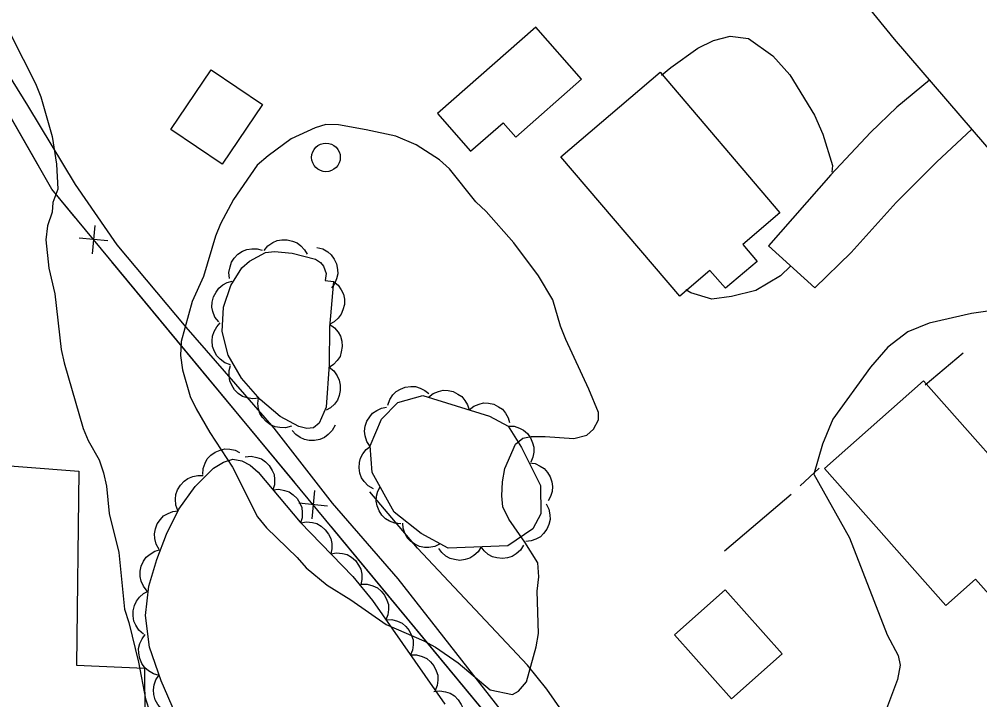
# Model space of a CAD drawing. Extents: x 282461 to 284471, y 5554090 to 5557646.
# Drawn here: x 283172.9 to 283239.8, y 5555420.3 to 5555467.7 of the extents above; entities that cross this region are included whole.
import ezdxf

# ---------------------------------------------------------------- set-up
doc = ezdxf.new("R2010")
doc.units = 0
for name, color, linetype in [('Niveau 19', 7, 'Continuous'), ('Niveau 2', 7, 'Continuous'), ('Niveau 21', 7, 'Continuous'), ('Niveau 22', 7, 'Continuous'), ('Niveau 31', 7, 'Continuous'), ('Niveau 36', 7, 'Continuous'), ('Niveau 37', 7, 'Continuous'), ('Niveau 4', 7, 'Continuous'), ('Niveau 44', 7, 'Continuous'), ('Niveau 56', 7, 'Continuous')]:
    doc.layers.add(name, color=color, linetype=linetype)

msp = doc.modelspace()

# ---------------------------------------------------------------- linework, layer by layer
at = {"layer": 'Niveau 19'}
msp.add_lwpolyline([(283236.34, 5555463.49), (283234.06, 5555461.6), (283232.22, 5555459.84), (283229.46, 5555456.89), (283225.11, 5555451.92), (283228.33, 5555449), (283230.86, 5555451.46), (283234.01, 5555454.95), (283236.82, 5555457.76), (283239.28, 5555460.07)], dxfattribs=at)
at = {"layer": 'Niveau 2'}
for points in [[(283172.3, 5555466.65), (283174.02, 5555463.25), (283174.38, 5555462.32), (283175.17, 5555459.55), (283175.48, 5555457.63), (283175.56, 5555455.89), (283175.23, 5555454.96), (283175.18, 5555454.27), (283174.84, 5555453.33), (283174.73, 5555452.35), (283174.93, 5555450.37), (283175.36, 5555448.58), (283175.81, 5555444.7), (283176, 5555443.77), (283177.33, 5555439.2), (283177.69, 5555438.34), (283178.46, 5555437.01), (283178.76, 5555436.09), (283178.95, 5555435.16), (283179.14, 5555433.25), (283179.81, 5555430.53), (283180.21, 5555426.58), (283180.51, 5555425.66), (283181.18, 5555422.88), (283181.68, 5555420.33), (283181.98, 5555419.41)], [(283220.19, 5555465.71), (283221.28, 5555466.25), (283222.44, 5555466.55), (283223.72, 5555466.39), (283225.41, 5555465.19), (283226.59, 5555463.87), (283228.31, 5555461.05), (283228.9, 5555459.72), (283229.57, 5555457.53), (283229.52, 5555457.07)], [(283217.64, 5555463.84), (283218.29, 5555464.36), (283220.19, 5555465.71)], [(283197.05, 5555460.03), (283195.13, 5555460.36), (283194.26, 5555460.4), (283193.5, 5555460.16), (283191.83, 5555459.39), (283190.22, 5555458.21), (283189.47, 5555457.56), (283187.82, 5555455.17), (283186.91, 5555453.47), (283186.57, 5555452.6), (283185.73, 5555449.8), (283184.94, 5555448.05), (283184.16, 5555445.26), (283184.12, 5555444.27), (283184.25, 5555443.29), (283184.79, 5555441.43), (283185.21, 5555440.57), (283186.16, 5555438.9), (283187.75, 5555436.48), (283189.48, 5555433.02), (283190.12, 5555432.27), (283192.24, 5555430.2), (283192.89, 5555429.46), (283194.35, 5555428.25), (283195.99, 5555427.23), (283198.45, 5555425.52), (283201.07, 5555424.38), (283201.89, 5555423.93), (283203.47, 5555422.85), (283205.7, 5555420.96), (283207.27, 5555420.63), (283207.68, 5555420.86), (283208.25, 5555421.51), (283208.92, 5555423.95), (283209.08, 5555424.88), (283208.98, 5555427.84), (283209.09, 5555428.83), (283209.02, 5555429.81), (283208.13, 5555431.26), (283207.01, 5555432.87), (283206.59, 5555433.73), (283206.52, 5555434.49), (283206.57, 5555435.47), (283206.73, 5555436.4), (283207.47, 5555438.1), (283207.99, 5555438.51), (283208.57, 5555438.63), (283209.55, 5555438.64), (283211.53, 5555438.49), (283212.45, 5555438.73), (283212.91, 5555439.14), (283213.25, 5555439.79), (283213.25, 5555440.31), (283212.59, 5555441.93), (283210.98, 5555445.39), (283210.62, 5555446.32), (283210.08, 5555448.17), (283209.07, 5555449.84), (283207.36, 5555452.14), (283205.42, 5555454.32), (283204.71, 5555455.01), (283202.88, 5555457.31), (283202.18, 5555457.94), (283200.54, 5555458.97), (283199.14, 5555459.59), (283197.05, 5555460.03)], [(283226.65, 5555450.52), (283225.95, 5555449.83), (283224.22, 5555448.82), (283222.54, 5555448.4), (283221.15, 5555448.21), (283219.69, 5555448.66), (283219.34, 5555448.86)], [(283241.87, 5555447.58), (283239.26, 5555447.2), (283236.31, 5555446.53), (283234.81, 5555445.93), (283233.43, 5555444.87), (283232.23, 5555443.46), (283229.6, 5555439.84), (283228.87, 5555438.09), (283228.26, 5555436), (283230.75, 5555431.56), (283233.38, 5555424.8), (283234.15, 5555423.36), (283234.28, 5555422.67), (283234.11, 5555421.68), (283233.05, 5555418.88), (283233.3, 5555417.32), (283233.72, 5555416.28), (283235.54, 5555414.39), (283237.13, 5555412.03), (283237.78, 5555411.34), (283238.6, 5555410.77), (283240.11, 5555410.55)]]:
    msp.add_lwpolyline(points, dxfattribs=at)
at = {"layer": 'Niveau 21'}
msp.add_lwpolyline([(283274.88, 5555406.74), (283273.9, 5555410.96), (283271.33, 5555417.41), (283270.44, 5555419.87), (283268.25, 5555424.18), (283264.71, 5555429.93), (283261.75, 5555434.13), (283258.69, 5555438.26), (283256.34, 5555441.13), (283252.11, 5555445.42), (283246.24, 5555451.72), (283241.18, 5555457.86), (283233.89, 5555466.34), (283224.23, 5555478.24), (283219.69, 5555483.52), (283211.09, 5555494.09), (283204.97, 5555500.94), (283194.85, 5555512.7), (283188.06, 5555522.14), (283183.69, 5555527.84), (283179.15, 5555533.53), (283174.62, 5555538.99), (283170.27, 5555543.29)], dxfattribs=at)
at = {"layer": 'Niveau 22'}
msp.add_lwpolyline([(283168.13, 5555470.31), (283173.46, 5555461.73), (283176.78, 5555456.21), (283179.67, 5555452.01), (283184.5, 5555446.25), (283190.62, 5555439.21), (283194.69, 5555433.98), (283199.28, 5555428.7), (283207.3, 5555418.43), (283215.01, 5555409.12), (283220.08, 5555403.32), (283221.02, 5555401.99), (283222.14, 5555400.05), (283223.03, 5555398.05)], dxfattribs=at)
at = {"layer": 'Niveau 31'}
for points in [[(283208.88, 5555467.18), (283202.03, 5555461.16), (283204.34, 5555458.53), (283206.61, 5555460.52), (283207.49, 5555459.52), (283212.07, 5555463.55), (283208.88, 5555467.18)], [(283189.83, 5555461.8), (283187.03, 5555457.63), (283183.45, 5555460.04), (283186.25, 5555464.21), (283189.83, 5555461.8)], [(283218.92, 5555448.41), (283210.63, 5555458.14), (283217.55, 5555464.04), (283225.9, 5555454.23), (283223.32, 5555452.02), (283224.32, 5555450.84), (283222.11, 5555448.97), (283221.03, 5555450.22), (283218.92, 5555448.41)], [(283235.92, 5555442.51), (283244.39, 5555432.94), (283241.84, 5555430.68), (283242.74, 5555429.66), (283240.46, 5555427.64), (283239.53, 5555428.68), (283237.46, 5555426.84), (283229.01, 5555436.4), (283235.92, 5555442.51)], [(283218.56, 5555424.79), (283222.09, 5555427.94), (283226.07, 5555423.48), (283222.53, 5555420.33), (283218.56, 5555424.79)]]:
    msp.add_lwpolyline(points, dxfattribs=at)
at = {"layer": 'Niveau 36'}
msp.add_circle((283194.258, 5555458.099), 1, dxfattribs=at)
at = {"layer": 'Niveau 37'}
for p, q in [((283178.15, 5555453.36), (283177.96, 5555451.37)), ((283179.05, 5555452.27), (283177.06, 5555452.46)), ((283193.45, 5555434.87), (283193.27, 5555432.88)), ((283194.36, 5555433.78), (283192.36, 5555433.97))]:
    msp.add_line(p, q, dxfattribs=at)
for points in [[(283100.78, 5555369.89), (283100.57, 5555369.89), (283100.63, 5555346.28), (283173.73, 5555346.94), (283201.81, 5555359.78), (283219.05, 5555360.37), (283220.76, 5555366.73), (283218.89, 5555402.92), (283208.11, 5555416.06), (283175.14, 5555455.89), (283155.65, 5555489.95), (283159.82, 5555516.27), (283171.73, 5555531.64), (283156.94, 5555544.74), (283147.78, 5555551.39), (283136.32, 5555556.46), (283123.09, 5555561.58), (283102.03, 5555568.05), (283088.84, 5555529.18), (283085.74, 5555517.46), (283078.93, 5555485.69), (283074.88, 5555465.54), (283086.05, 5555465.69)], [(283176.78, 5555453.91), (283175.14, 5555455.89), (283171.45, 5555462.33)], [(283185.71, 5555443.12), (283179.33, 5555450.82)], [(283236.04, 5555442.23), (283238.68, 5555444.47)], [(283236.04, 5555442.23), (283238.68, 5555444.47)], [(283192.09, 5555435.42), (283185.71, 5555443.12)], [(283227.32, 5555435.19), (283228.64, 5555436.42)], [(283227.32, 5555435.19), (283228.64, 5555436.42)], [(283222.04, 5555430.66), (283226.69, 5555434.6)], [(283222.04, 5555430.66), (283226.69, 5555434.6)], [(283201.01, 5555424.63), (283194.64, 5555432.34)], [(283207.39, 5555416.93), (283201.01, 5555424.63)]]:
    msp.add_lwpolyline(points, dxfattribs=at)
at = {"layer": 'Niveau 4'}
msp.add_lwpolyline([(283222.17, 5555403.44), (283217.02, 5555410.43), (283209.65, 5555421), (283208.31, 5555422.67), (283200.63, 5555430.83), (283197.32, 5555434.77)], dxfattribs=at)
at = {"layer": 'Niveau 44'}
for points in [[(283189.95, 5555451.6), (283190.21, 5555451.93), (283190.55, 5555452.16), (283190.85, 5555452.3), (283191.19, 5555452.36), (283191.56, 5555452.36), (283191.93, 5555452.26), (283192.24, 5555452.15), (283192.51, 5555451.93), (283192.76, 5555451.65), (283192.94, 5555451.34)], [(283194.78, 5555449.45), (283194.5, 5555446.25), (283194.49, 5555443.65), (283194.28, 5555440.67), (283193.78, 5555439.57), (283193.4, 5555439.24), (283192.92, 5555439.18), (283192.37, 5555439.32), (283191.06, 5555440.02), (283189.67, 5555441.2), (283188.37, 5555442.7), (283187.44, 5555444.3), (283187.03, 5555445.96), (283187.12, 5555447.65), (283187.63, 5555449.17), (283188.4, 5555450.4), (283188.92, 5555450.85), (283190.05, 5555451.46), (283190.67, 5555451.54), (283191.9, 5555451.43), (283193.52, 5555450.99), (283193.87, 5555450.77), (283194.09, 5555450.52), (283194.28, 5555449.99), (283194.21, 5555449.51), (283194.78, 5555449.45)], [(283187.54, 5555449.66), (283187.49, 5555450.07), (283187.57, 5555450.47), (283187.67, 5555450.79), (283187.86, 5555451.08), (283188.12, 5555451.35), (283188.45, 5555451.55), (283188.75, 5555451.68), (283189.1, 5555451.73), (283189.47, 5555451.72), (283189.81, 5555451.62)], [(283193.62, 5555451.82), (283194.03, 5555451.72), (283194.38, 5555451.51), (283194.63, 5555451.3), (283194.83, 5555451.01), (283194.99, 5555450.67), (283195.06, 5555450.29), (283195.08, 5555449.97), (283195, 5555449.63), (283194.85, 5555449.28), (283194.64, 5555448.99)], [(283186.78, 5555446.62), (283186.52, 5555446.96), (283186.38, 5555447.34), (283186.31, 5555447.66), (283186.33, 5555448.01), (283186.42, 5555448.37), (283186.6, 5555448.71), (283186.78, 5555448.98), (283187.06, 5555449.2), (283187.38, 5555449.37), (283187.73, 5555449.47)], [(283194.78, 5555449.45), (283195.1, 5555449.19), (283195.33, 5555448.85), (283195.48, 5555448.55), (283195.54, 5555448.21), (283195.54, 5555447.84), (283195.44, 5555447.46), (283195.33, 5555447.16), (283195.11, 5555446.88), (283194.83, 5555446.63), (283194.52, 5555446.46)], [(283187.6, 5555443.64), (283187.21, 5555443.78), (283186.89, 5555444.03), (283186.65, 5555444.26), (283186.48, 5555444.57), (283186.36, 5555444.92), (283186.33, 5555445.3), (283186.34, 5555445.63), (283186.46, 5555445.96), (283186.64, 5555446.28), (283186.88, 5555446.55)], [(283194.5, 5555446.46), (283194.85, 5555446.22), (283195.1, 5555445.91), (283195.27, 5555445.62), (283195.36, 5555445.28), (283195.39, 5555444.91), (283195.33, 5555444.53), (283195.24, 5555444.22), (283195.04, 5555443.93), (283194.79, 5555443.66), (283194.49, 5555443.45)], [(283189.57, 5555441.31), (283189.16, 5555441.26), (283188.76, 5555441.33), (283188.44, 5555441.43), (283188.15, 5555441.63), (283187.89, 5555441.89), (283187.69, 5555442.22), (283187.55, 5555442.51), (283187.5, 5555442.86), (283187.51, 5555443.23), (283187.61, 5555443.58)], [(283194.48, 5555443.46), (283194.81, 5555443.2), (283195.04, 5555442.86), (283195.19, 5555442.57), (283195.26, 5555442.22), (283195.26, 5555441.85), (283195.17, 5555441.48), (283195.06, 5555441.17), (283194.85, 5555440.89), (283194.58, 5555440.64), (283194.27, 5555440.46)], [(283198.57, 5555440.81), (283198.7, 5555441.2), (283198.93, 5555441.53), (283199.15, 5555441.77), (283199.45, 5555441.94), (283199.79, 5555442.07), (283200.17, 5555442.11), (283200.49, 5555442.11), (283200.82, 5555442.01), (283201.14, 5555441.84), (283201.42, 5555441.62)], [(283206.96, 5555439.36), (283207.9, 5555437.86), (283209.21, 5555435.21), (283209.23, 5555433.24), (283208.67, 5555432.19), (283206.94, 5555431.01), (283202.77, 5555430.84), (283200.9, 5555431.87), (283199.02, 5555433.35), (283197.48, 5555436.12), (283197.34, 5555437.97), (283198.13, 5555439.84), (283199.28, 5555441.01), (283201.01, 5555441.5), (283205.67, 5555440.04), (283206.96, 5555439.36)], [(283201.41, 5555441.37), (283201.74, 5555441.63), (283202.11, 5555441.78), (283202.42, 5555441.86), (283202.77, 5555441.84), (283203.13, 5555441.76), (283203.46, 5555441.59), (283203.73, 5555441.42), (283203.95, 5555441.15), (283204.13, 5555440.83), (283204.24, 5555440.49)], [(283191.85, 5555439.35), (283191.44, 5555439.24), (283191.04, 5555439.25), (283190.71, 5555439.3), (283190.39, 5555439.45), (283190.09, 5555439.67), (283189.84, 5555439.96), (283189.66, 5555440.23), (283189.56, 5555440.57), (283189.52, 5555440.94), (283189.56, 5555441.3)], [(283204.24, 5555440.49), (283204.56, 5555440.75), (283204.93, 5555440.89), (283205.25, 5555440.97), (283205.6, 5555440.96), (283205.95, 5555440.88), (283206.29, 5555440.71), (283206.56, 5555440.53), (283206.78, 5555440.26), (283206.96, 5555439.94), (283207.06, 5555439.6)], [(283197.33, 5555437.94), (283197.1, 5555438.29), (283196.99, 5555438.67), (283196.94, 5555439), (283196.99, 5555439.34), (283197.11, 5555439.69), (283197.31, 5555440.01), (283197.51, 5555440.26), (283197.8, 5555440.45), (283198.13, 5555440.6), (283198.48, 5555440.67)], [(283194.89, 5555439.43), (283194.7, 5555439.05), (283194.42, 5555438.76), (283194.16, 5555438.55), (283193.83, 5555438.42), (283193.47, 5555438.34), (283193.09, 5555438.36), (283192.76, 5555438.41), (283192.45, 5555438.57), (283192.15, 5555438.78), (283191.91, 5555439.05)], [(283206.96, 5555439.36), (283207.37, 5555439.35), (283207.75, 5555439.22), (283208.04, 5555439.07), (283208.3, 5555438.83), (283208.52, 5555438.54), (283208.66, 5555438.19), (283208.75, 5555437.88), (283208.74, 5555437.54), (283208.67, 5555437.18), (283208.53, 5555436.85)], [(283185.67, 5555435.97), (283185.69, 5555436.39), (283185.83, 5555436.77), (283185.98, 5555437.07), (283186.23, 5555437.32), (283186.53, 5555437.54), (283186.89, 5555437.68), (283187.2, 5555437.76), (283187.55, 5555437.75), (283187.92, 5555437.67), (283188.24, 5555437.52)], [(283197.57, 5555434.99), (283197.21, 5555435.19), (283196.93, 5555435.49), (283196.74, 5555435.75), (283196.63, 5555436.08), (283196.57, 5555436.44), (283196.6, 5555436.82), (283196.67, 5555437.13), (283196.84, 5555437.43), (283197.06, 5555437.72), (283197.34, 5555437.94)], [(283183.77, 5555419.28), (283182.76, 5555421.59), (283181.96, 5555423.93), (283181.68, 5555426.15), (283181.9, 5555428.19), (283182.46, 5555430.05), (283183.15, 5555431.82), (283184.01, 5555433.57), (283185.15, 5555435.15), (283186.43, 5555436.43), (283187.11, 5555436.84), (283187.76, 5555437.04), (283188.39, 5555436.94), (283188.98, 5555436.62), (283189.53, 5555436.14), (283192.45, 5555432.65), (283196.14, 5555428.86), (283197.51, 5555427.19), (283202.55, 5555419.97)], [(283188.63, 5555437.21), (283189.05, 5555437.25), (283189.45, 5555437.17), (283189.76, 5555437.07), (283190.05, 5555436.87), (283190.31, 5555436.6), (283190.51, 5555436.27), (283190.64, 5555435.97), (283190.68, 5555435.62), (283190.66, 5555435.25), (283190.56, 5555434.91)], [(283208.43, 5555436.79), (283208.84, 5555436.74), (283209.2, 5555436.57), (283209.48, 5555436.4), (283209.7, 5555436.13), (283209.89, 5555435.82), (283210, 5555435.46), (283210.06, 5555435.14), (283210.02, 5555434.8), (283209.91, 5555434.45), (283209.74, 5555434.14)], [(283183.93, 5555433.46), (283183.79, 5555433.85), (283183.76, 5555434.26), (283183.79, 5555434.59), (283183.92, 5555434.92), (283184.11, 5555435.24), (283184.38, 5555435.51), (283184.64, 5555435.71), (283184.97, 5555435.84), (283185.33, 5555435.91), (283185.69, 5555435.9)], [(283190.56, 5555434.91), (283190.98, 5555434.95), (283191.38, 5555434.87), (283191.69, 5555434.76), (283191.98, 5555434.56), (283192.24, 5555434.3), (283192.44, 5555433.97), (283192.57, 5555433.67), (283192.61, 5555433.32), (283192.59, 5555432.95), (283192.49, 5555432.6)], [(283199.47, 5555432.54), (283199.06, 5555432.58), (283198.69, 5555432.73), (283198.4, 5555432.89), (283198.16, 5555433.14), (283197.96, 5555433.44), (283197.83, 5555433.8), (283197.76, 5555434.11), (283197.78, 5555434.46), (283197.87, 5555434.81), (283198.03, 5555435.13)], [(283182.63, 5555430.75), (283182.42, 5555431.12), (283182.33, 5555431.51), (283182.3, 5555431.84), (283182.37, 5555432.19), (283182.5, 5555432.53), (283182.72, 5555432.84), (283182.94, 5555433.09), (283183.25, 5555433.27), (283183.59, 5555433.4), (283183.95, 5555433.45)], [(283209.6, 5555433.93), (283209.79, 5555433.56), (283209.86, 5555433.17), (283209.88, 5555432.84), (283209.8, 5555432.5), (283209.66, 5555432.17), (283209.43, 5555431.87), (283209.21, 5555431.64), (283208.9, 5555431.47), (283208.56, 5555431.35), (283208.2, 5555431.31)], [(283192.5, 5555432.6), (283192.91, 5555432.68), (283193.31, 5555432.63), (283193.63, 5555432.55), (283193.93, 5555432.37), (283194.21, 5555432.12), (283194.43, 5555431.81), (283194.59, 5555431.52), (283194.66, 5555431.17), (283194.66, 5555430.8), (283194.59, 5555430.45)], [(283202.21, 5555431.15), (283201.84, 5555430.96), (283201.44, 5555430.89), (283201.12, 5555430.88), (283200.78, 5555430.96), (283200.45, 5555431.11), (283200.15, 5555431.34), (283199.92, 5555431.57), (283199.76, 5555431.88), (283199.65, 5555432.23), (283199.61, 5555432.58)], [(283181.8, 5555427.85), (283181.53, 5555428.18), (283181.38, 5555428.55), (283181.3, 5555428.87), (283181.31, 5555429.23), (283181.38, 5555429.59), (283181.55, 5555429.93), (283181.73, 5555430.21), (283182, 5555430.43), (283182.32, 5555430.62), (283182.66, 5555430.73)], [(283205.08, 5555430.93), (283204.87, 5555430.58), (283204.57, 5555430.32), (283204.29, 5555430.14), (283203.96, 5555430.04), (283203.6, 5555429.99), (283203.23, 5555430.04), (283202.91, 5555430.11), (283202.62, 5555430.29), (283202.34, 5555430.53), (283202.13, 5555430.81)], [(283208.04, 5555431.05), (283207.82, 5555430.7), (283207.52, 5555430.44), (283207.25, 5555430.26), (283206.92, 5555430.16), (283206.56, 5555430.11), (283206.18, 5555430.16), (283205.87, 5555430.23), (283205.57, 5555430.41), (283205.29, 5555430.65), (283205.08, 5555430.93)], [(283194.59, 5555430.45), (283195, 5555430.52), (283195.41, 5555430.48), (283195.73, 5555430.39), (283196.03, 5555430.21), (283196.31, 5555429.97), (283196.53, 5555429.65), (283196.69, 5555429.37), (283196.75, 5555429.02), (283196.76, 5555428.65), (283196.69, 5555428.3)], [(283196.72, 5555428.32), (283197.14, 5555428.32), (283197.53, 5555428.21), (283197.84, 5555428.08), (283198.11, 5555427.85), (283198.34, 5555427.57), (283198.51, 5555427.22), (283198.61, 5555426.91), (283198.62, 5555426.56), (283198.57, 5555426.19), (283198.44, 5555425.85)], [(283181.54, 5555424.85), (283181.22, 5555425.12), (283181, 5555425.46), (283180.86, 5555425.76), (283180.81, 5555426.11), (283180.81, 5555426.48), (283180.92, 5555426.85), (283181.04, 5555427.15), (283181.26, 5555427.43), (283181.54, 5555427.67), (283181.86, 5555427.84)], [(283198.44, 5555425.85), (283198.86, 5555425.86), (283199.25, 5555425.75), (283199.56, 5555425.61), (283199.83, 5555425.38), (283200.06, 5555425.1), (283200.23, 5555424.75), (283200.34, 5555424.45), (283200.34, 5555424.09), (283200.29, 5555423.72), (283200.16, 5555423.39)], [(283182.63, 5555421.97), (283182.23, 5555422.08), (283181.88, 5555422.29), (283181.63, 5555422.5), (283181.43, 5555422.8), (283181.28, 5555423.14), (283181.22, 5555423.52), (283181.2, 5555423.84), (283181.29, 5555424.18), (283181.44, 5555424.52), (283181.66, 5555424.81)], [(283200.16, 5555423.39), (283200.58, 5555423.39), (283200.97, 5555423.28), (283201.28, 5555423.15), (283201.55, 5555422.92), (283201.78, 5555422.64), (283201.95, 5555422.29), (283202.06, 5555421.98), (283202.06, 5555421.63), (283202.01, 5555421.26), (283201.88, 5555420.92)], [(283183.8, 5555419.2), (283183.39, 5555419.28), (283183.03, 5555419.46), (283182.76, 5555419.65), (283182.54, 5555419.93), (283182.36, 5555420.26), (283182.27, 5555420.63), (283182.23, 5555420.95), (283182.29, 5555421.3), (283182.41, 5555421.65), (283182.6, 5555421.95)], [(283201.79, 5555420.85), (283202.2, 5555420.9), (283202.6, 5555420.83), (283202.92, 5555420.73), (283203.21, 5555420.53), (283203.48, 5555420.27), (283203.68, 5555419.94), (283203.82, 5555419.65), (283203.86, 5555419.3), (283203.85, 5555418.93), (283203.76, 5555418.58)]]:
    msp.add_lwpolyline(points, dxfattribs=at)
at = {"layer": 'Niveau 56'}
msp.add_lwpolyline([(283181.75, 5555402.59), (283164.89, 5555402.78), (283165.3, 5555418.4), (283160.65, 5555419.01), (283160.43, 5555467.29), (283165.71, 5555466.46), (283165.9, 5555437.08), (283177.02, 5555436.21), (283176.86, 5555422.67), (283181.61, 5555422.47), (283181.75, 5555402.59)], dxfattribs=at)

doc.saveas('drawing.dxf')
